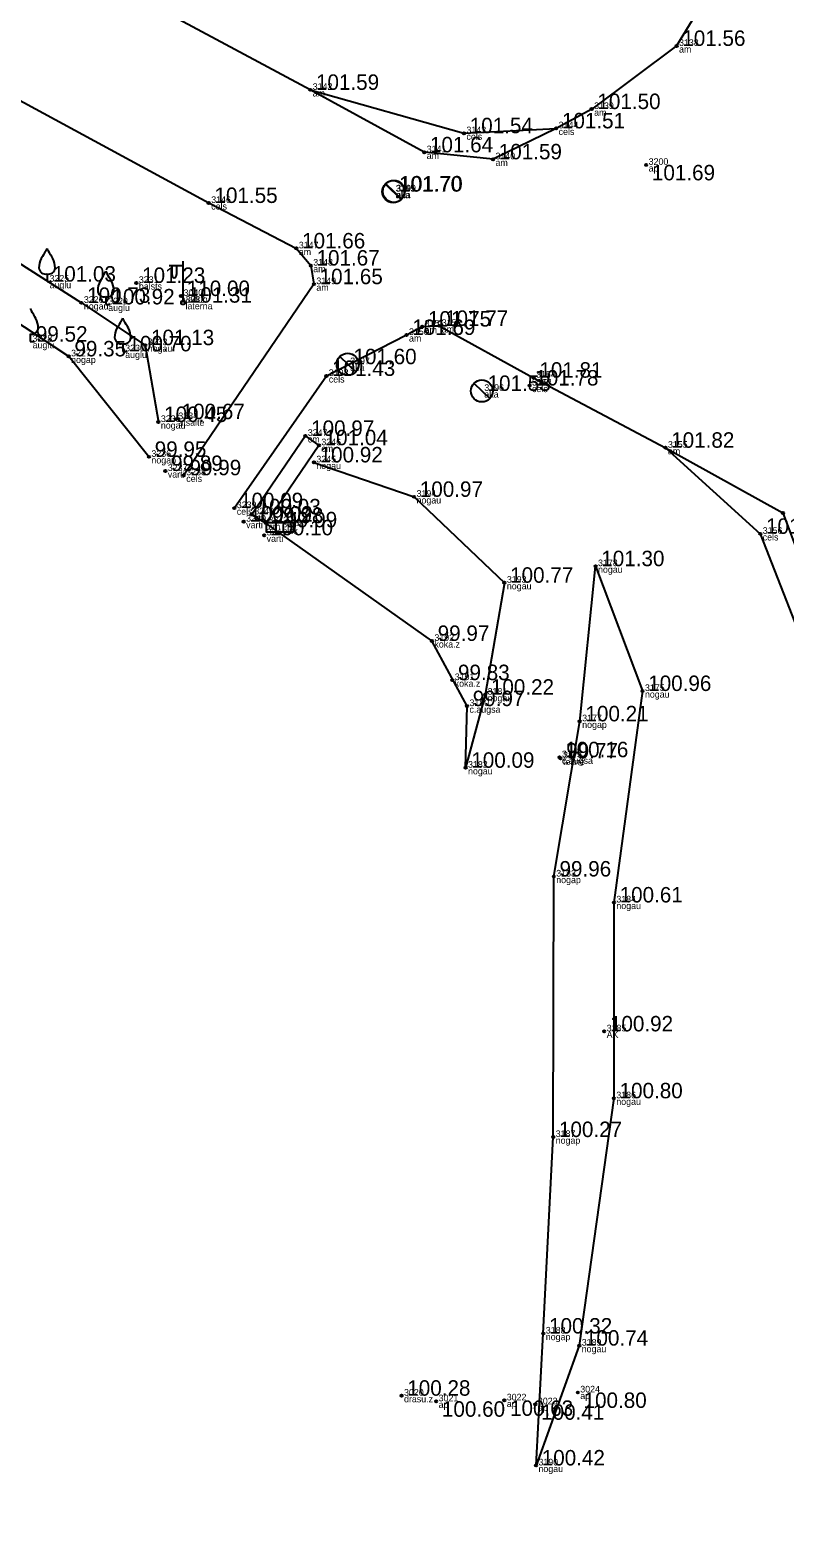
# Model space of a CAD drawing. Extents: x 614911 to 615803, y 262110 to 264311.
# Drawn here: x 615590.6 to 615624.8, y 263872.8 to 263941.1 of the extents above; entities that cross this region are included whole.
import ezdxf

# ---------------------------------------------------------------- set-up
doc = ezdxf.new("R2010")
doc.units = 0
for name, color, linetype in [('Default', 7, 'Continuous'), ('Level 1', 7, 'Continuous'), ('Level 12', 7, 'Continuous'), ('Level 18', 7, 'Continuous'), ('Level 31', 7, 'Continuous'), ('Level 37', 7, 'Continuous'), ('Level 44', 7, 'Continuous'), ('Level 53', 7, 'Continuous'), ('Level 54', 7, 'Continuous'), ('Level 55', 7, 'Continuous'), ('Level 57', 7, 'Continuous'), ('Level 58', 7, 'Continuous')]:
    doc.layers.add(name, color=color, linetype=linetype)

msp = doc.modelspace()

# ---------------------------------------------------------------- linework, layer by layer
at = {"layer": 'Default'}
msp.add_lwpolyline([(615610.362, 263907.693), (615610.428, 263910.487), (615608.837, 263913.441), (615601.311, 263918.774)], dxfattribs=at)
at = {"layer": 'Level 1'}
for p, q in [((615591.384, 263930.071), (615591.384, 263929.719)), ((615591.384, 263929.719), (615591.584, 263929.719)), ((615594.047, 263929.038), (615594.047, 263928.686)), ((615594.047, 263928.686), (615594.247, 263928.686)), ((615590.617, 263927.351), (615590.617, 263926.999)), ((615590.617, 263926.999), (615590.817, 263926.999)), ((615594.816, 263926.912), (615594.816, 263926.56)), ((615594.816, 263926.56), (615595.016, 263926.56))]:
    msp.add_line(p, q, dxfattribs=at)
for centre, radius, start, end in [((615591.908, 263930.344), 0.89, 151.75703, 179.91384), ((615604.009, 263923.323), 14.88, 148.48442, 149.99014), ((615590.967, 263931.357), 0.439, 324.38368, 341.71196), ((615591.801, 263931.357), 0.439, 198.28804, 215.61632), ((615578.759, 263923.323), 14.88, 30.00986, 31.51558), ((615590.86, 263930.344), 0.89, 0.08616, 28.24297), ((615591.308, 263930.35), 0.29, 181.07816, 285.2823), ((615591.46, 263930.35), 0.29, 254.7177, 358.92184), ((615606.672, 263922.29), 14.88, 148.48442, 149.99014), ((615593.63, 263930.324), 0.439, 324.38368, 341.71196), ((615594.464, 263930.324), 0.439, 198.28804, 215.61632), ((615581.422, 263922.29), 14.88, 30.00986, 31.51558), ((615594.571, 263929.311), 0.89, 151.75703, 179.91384), ((615593.971, 263929.317), 0.29, 181.07816, 285.2823), ((615594.123, 263929.317), 0.29, 254.7177, 358.92184), ((615593.523, 263929.311), 0.89, 0.08616, 28.24297), ((615591.034, 263928.637), 0.439, 198.28804, 215.61632), ((615577.992, 263920.603), 14.88, 30.00986, 31.51558), ((615590.093, 263927.624), 0.89, 0.08616, 28.24297), ((615607.441, 263920.164), 14.88, 148.48442, 149.99014), ((615594.399, 263928.198), 0.439, 324.38368, 341.71196), ((615595.233, 263928.198), 0.439, 198.28804, 215.61632), ((615582.191, 263920.164), 14.88, 30.00986, 31.51558), ((615590.693, 263927.63), 0.29, 254.7177, 358.92184), ((615595.34, 263927.185), 0.89, 151.75703, 179.91384), ((615594.292, 263927.185), 0.89, 0.08616, 28.24297), ((615594.74, 263927.191), 0.29, 181.07816, 285.2823), ((615594.892, 263927.191), 0.29, 254.7177, 358.92184)]:
    msp.add_arc(centre, radius, start, end, dxfattribs=at)
at = {"layer": 'Level 12'}
for p, q in [((615606.721, 263934.142), (615607.439, 263933.446)), ((615606.749, 263934.153), (615607.467, 263933.457)), ((615604.66, 263926.325), (615605.378, 263925.629)), ((615610.74, 263925.115), (615611.458, 263924.419))]:
    msp.add_line(p, q, dxfattribs=at)
for centre in [(615607.08, 263933.794), (615607.108, 263933.805), (615605.019, 263925.977), (615611.099, 263924.767)]:
    msp.add_circle(centre, 0.5, dxfattribs=at)
at = {"layer": 'Level 18'}
msp.add_lwpolyline([(615601.338, 263918.811), (615602.538, 263918.811), (615602.538, 263918.361), (615601.338, 263918.361)], close=True, dxfattribs=at)
at = {"layer": 'Level 31'}
msp.add_line((615615.538, 263909.797), (615616.256, 263916.827), dxfattribs=at)
for points in [[(615596.006, 263921.78), (615592.365, 263926.331), (615580.198, 263934.354), (615551.302, 263951.868)], [(615566.06, 263945.065), (615581.217, 263936.227), (615592.943, 263928.756), (615595.838, 263926.84), (615596.434, 263923.358)], [(615603.485, 263921.528), (615608.027, 263919.967), (615612.122, 263916.076), (615611.249, 263911.005), (615610.362, 263907.693)], [(615613.555, 263876.085), (615613.887, 263882.062), (615614.336, 263890.963), (615614.361, 263902.767), (615615.538, 263909.797)]]:
    msp.add_lwpolyline(points, dxfattribs=at)
at = {"layer": 'Level 37'}
for points in [[(615609.41, 263964.965), (615618.514, 263960.044), (615621.724, 263958.507), (615623.508, 263956.156), (615623.735, 263949.41), (615623.485, 263946.225), (615619.929, 263940.397), (615616.08, 263937.536), (615614.469, 263936.663), (615611.607, 263935.26), (615608.487, 263935.576), (615603.319, 263938.407), (615586.44, 263947.431), (615571.383, 263955.512), (615557.04, 263963.345), (615544.054, 263970.329), (615541.458, 263972.53), (615540.358, 263974.406), (615540.389, 263977.27), (615541.509, 263979.785)], [(615533.131, 263961.764), (615535.802, 263964.254), (615538.177, 263964.684), (615539.79, 263964.811), (615542.067, 263963.909), (615553.832, 263957.485), (615568.498, 263949.546), (615571.918, 263947.737), (615583.355, 263941.61), (615598.717, 263933.282), (615602.689, 263931.223), (615603.343, 263930.446), (615603.485, 263929.603), (615597.586, 263920.945)], [(615603.319, 263938.407), (615610.29, 263936.441), (615614.469, 263936.663)], [(615599.876, 263919.455), (615604.05, 263925.447), (615607.684, 263927.303), (615608.393, 263927.682), (615609.17, 263927.713), (615613.447, 263925.367), (615619.425, 263922.192), (615624.751, 263919.238), (615626.516, 263914.529), (615627.589, 263910.62), (615627.021, 263902.326), (615625.968, 263885.28), (615625.441, 263867.412), (615625.701, 263849.423), (615625.695, 263830.774), (615625.747, 263806.701), (615625.922, 263785.222), (615626.06, 263773.355), (615626.048, 263762.098), (615626.08, 263750.419), (615624.574, 263747.097), (615620.445, 263741.787), (615617.245, 263740.487), (615614.217, 263740.593)], [(615619.425, 263922.192), (615623.724, 263918.292), (615626.217, 263911.918), (615627.021, 263902.326)]]:
    msp.add_lwpolyline(points, dxfattribs=at)
msp.add_lwpolyline([(615603.711, 263922.306), (615603.098, 263922.73), (615600.672, 263919.175), (615601.311, 263918.774)], close=True, dxfattribs=at)
at = {"layer": 'Level 44'}
for p, q in [((615597.549, 263928.765), (615597.549, 263930.648)), ((615597.549, 263930.428), (615596.914, 263930.428)), ((615597.049, 263930.428), (615597.049, 263930.036)), ((615597.259, 263930.428), (615597.259, 263930.036))]:
    msp.add_line(p, q, dxfattribs=at)
msp.add_circle((615597.549, 263928.765), 0.09, dxfattribs=at)
msp.add_ellipse((615597.154, 263930.036), major_axis=(0, 0.151), ratio=0.695971, start_param=1.570796, end_param=4.712389, dxfattribs=at)
at = {"layer": 'Level 55'}
msp.add_lwpolyline([(615616.256, 263916.827), (615618.383, 263911.172), (615617.088, 263901.591), (615617.085, 263892.719), (615615.516, 263881.514), (615613.555, 263876.085)], dxfattribs=at)
at = {"layer": 'Level 57'}
for centre in [(615619.929, 263940.397), (615603.319, 263938.407), (615616.08, 263937.536), (615610.29, 263936.441), (615614.469, 263936.663), (615608.487, 263935.576), (615611.607, 263935.26), (615618.55, 263935.007), (615598.717, 263933.282), (615602.689, 263931.223), (615603.343, 263930.446), (615595.435, 263929.66), (615603.485, 263929.603), (615592.943, 263928.756), (615597.461, 263929.066), (615607.684, 263927.303), (615608.393, 263927.682), (615609.17, 263927.713), (615595.838, 263926.84), (615592.365, 263926.331), (615604.05, 263925.447), (615613.447, 263925.367), (615613.263, 263925.012), (615596.434, 263923.358), (615597.227, 263923.487), (615603.098, 263922.73), (615596.006, 263921.78), (615603.711, 263922.306), (615619.425, 263922.192), (615596.749, 263921.139), (615603.485, 263921.528), (615597.586, 263920.945), (615608.027, 263919.967), (615599.876, 263919.455), (615600.672, 263919.175), (615624.751, 263919.238), (615600.3, 263918.847), (615601.311, 263918.774), (615623.724, 263918.292), (615601.23, 263918.225), (615616.256, 263916.827), (615612.122, 263916.076), (615608.837, 263913.441), (615609.758, 263911.664), (615611.249, 263911.005), (615618.383, 263911.172), (615610.428, 263910.487), (615615.538, 263909.797), (615614.618, 263908.171), (615614.667, 263908.116), (615610.362, 263907.693), (615614.361, 263902.767), (615617.088, 263901.591), (615616.647, 263895.75), (615617.085, 263892.719), (615614.336, 263890.963), (615613.887, 263882.062), (615615.516, 263881.514), (615615.451, 263879.392), (615607.459, 263879.245), (615609.029, 263878.992), (615612.117, 263879.031), (615613.528, 263878.854), (615613.555, 263876.085)]:
    msp.add_circle(centre, 0.05, dxfattribs=at)
at = {"layer": 'Level 58'}
for centre in [(615619.929, 263940.397), (615603.319, 263938.407), (615616.08, 263937.536), (615610.29, 263936.441), (615614.469, 263936.663), (615608.487, 263935.576), (615611.607, 263935.26), (615618.55, 263935.007), (615598.717, 263933.282), (615602.689, 263931.223), (615603.343, 263930.446), (615595.435, 263929.66), (615603.485, 263929.603), (615592.943, 263928.756), (615597.461, 263929.066), (615607.684, 263927.303), (615608.393, 263927.682), (615609.17, 263927.713), (615595.838, 263926.84), (615592.365, 263926.331), (615604.05, 263925.447), (615613.447, 263925.367), (615613.263, 263925.012), (615596.434, 263923.358), (615597.227, 263923.487), (615603.098, 263922.73), (615596.006, 263921.78), (615603.711, 263922.306), (615619.425, 263922.192), (615596.749, 263921.139), (615603.485, 263921.528), (615597.586, 263920.945), (615608.027, 263919.967), (615599.876, 263919.455), (615600.672, 263919.175), (615624.751, 263919.238), (615600.3, 263918.847), (615601.311, 263918.774), (615623.724, 263918.292), (615601.23, 263918.225), (615616.256, 263916.827), (615612.122, 263916.076), (615608.837, 263913.441), (615609.758, 263911.664), (615611.249, 263911.005), (615618.383, 263911.172), (615610.428, 263910.487), (615615.538, 263909.797), (615614.618, 263908.171), (615614.667, 263908.116), (615610.362, 263907.693), (615614.361, 263902.767), (615617.088, 263901.591), (615616.647, 263895.75), (615617.085, 263892.719), (615614.336, 263890.963), (615613.887, 263882.062), (615615.516, 263881.514), (615615.451, 263879.392), (615607.459, 263879.245), (615609.029, 263878.992), (615612.117, 263879.031), (615613.528, 263878.854), (615613.555, 263876.085)]:
    msp.add_circle(centre, 0.05, dxfattribs=at)

# ---------------------------------------------------------------- texts
at = {"layer": 'Level 53'}
for s, p in [(' am', (615619.929, 263940.097)), (' am', (615603.319, 263938.107)), (' am', (615616.08, 263937.236)), (' cels', (615610.29, 263936.141)), (' cels', (615614.469, 263936.363)), (' am', (615608.487, 263935.276)), (' am', (615611.607, 263934.96)), (' ap', (615618.55, 263934.707)), (' aka', (615607.08, 263933.494)), (' aka', (615607.108, 263933.505)), (' cels', (615598.717, 263932.982)), (' am', (615602.689, 263930.923)), (' am', (615603.343, 263930.146)), (' auglu', (615591.384, 263929.419)), (' balsts', (615595.435, 263929.36)), (' am', (615603.485, 263929.303)), (' nogau', (615592.943, 263928.456)), (' auglu', (615594.047, 263928.386)), (' vaduh', (615597.461, 263928.766)), (' laterna', (615597.549, 263928.465)), (' am', (615607.684, 263927.003)), (' am', (615608.393, 263927.382)), (' am', (615609.17, 263927.413)), (' auglu', (615590.617, 263926.699)), (' auglu', (615594.816, 263926.26)), (' nogau', (615595.838, 263926.54)), (' nogap', (615592.365, 263926.031)), (' aka', (615605.019, 263925.677)), (' cels', (615604.05, 263925.147)), (' am', (615613.447, 263925.067)), (' aka', (615611.099, 263924.467)), (' cels', (615613.263, 263924.712)), (' nogau', (615596.434, 263923.058)), (' atsaite', (615597.227, 263923.187)), (' cm', (615603.098, 263922.43)), (' cm', (615603.711, 263922.006)), (' am', (615619.425, 263921.892)), (' nogap', (615596.006, 263921.48)), (' varti', (615596.749, 263920.839)), (' nogau', (615603.485, 263921.228)), (' cels', (615597.586, 263920.645)), (' nogau', (615608.027, 263919.667)), (' cels', (615599.876, 263919.155)), (' cm', (615600.672, 263918.875)), (' varti', (615600.3, 263918.547)), (' cm', (615601.311, 263918.474)), (' elsk', (615601.938, 263918.286)), (' varti', (615601.23, 263917.925)), (' cels', (615623.724, 263917.992)), (' nogau', (615616.256, 263916.527)), (' nogau', (615612.122, 263915.776)), (' koka.z', (615608.837, 263913.141)), (' koka.z', (615609.758, 263911.364)), (' nogau', (615611.249, 263910.705)), (' nogau', (615618.383, 263910.872)), (' c.augsa', (615610.428, 263910.187)), (' nogap', (615615.538, 263909.497)), (' c.augsa', (615614.618, 263907.871)), (' tekne', (615614.667, 263907.816)), (' nogau', (615610.362, 263907.393)), (' nogap', (615614.361, 263902.467)), (' nogau', (615617.088, 263901.291)), (' AK', (615616.647, 263895.45)), (' nogau', (615617.085, 263892.419)), (' nogap', (615614.336, 263890.663)), (' nogap', (615613.887, 263881.762)), (' nogau', (615615.516, 263881.214)), (' drasu.z', (615607.459, 263878.945)), (' ap', (615609.029, 263878.692)), (' ap', (615612.117, 263878.731)), (' ap', (615613.528, 263878.554)), (' ap', (615615.451, 263879.092)), (' nogau', (615613.555, 263875.785))]:
    msp.add_text(s, height=0.3, dxfattribs=at).set_placement(p)
at = {"layer": 'Level 54'}
for s, p in [(' 3138', (615619.929, 263940.397)), (' 3142', (615603.319, 263938.407)), (' 3139', (615616.08, 263937.536)), (' 3144', (615614.469, 263936.663)), (' 3143', (615610.29, 263936.441)), (' 3141', (615608.487, 263935.576)), (' 3140', (615611.607, 263935.26)), (' 3200', (615618.55, 263935.007)), (' 3145', (615607.08, 263933.794)), (' 3199', (615607.108, 263933.805)), (' 3146', (615598.717, 263933.282)), (' 3147', (615602.689, 263931.223)), (' 3148', (615603.343, 263930.446)), (' 3225', (615591.384, 263929.719)), (' 3231', (615595.435, 263929.66)), (' 3040', (615597.461, 263929.066)), (' 3149', (615603.485, 263929.603)), (' 3226', (615592.943, 263928.756)), (' 3229', (615594.047, 263928.686)), (' 3232', (615597.549, 263928.765)), (' 3151', (615608.393, 263927.682)), (' 3152', (615609.17, 263927.713)), (' 3228', (615590.617, 263926.999)), (' 3150', (615607.684, 263927.303)), (' 3227', (615592.365, 263926.331)), (' 3230', (615594.816, 263926.56)), (' 3233', (615595.838, 263926.84)), (' 3197', (615605.019, 263925.977)), (' 3198', (615604.05, 263925.447)), (' 3153', (615613.263, 263925.012)), (' 3154', (615613.447, 263925.367)), (' 3196', (615611.099, 263924.767)), (' 3234', (615597.227, 263923.487)), (' 3235', (615596.434, 263923.358)), (' 3247', (615603.098, 263922.73)), (' 3246', (615603.711, 263922.306)), (' 3155', (615619.425, 263922.192)), (' 3236', (615596.006, 263921.78)), (' 3245', (615603.485, 263921.528)), (' 3237', (615596.749, 263921.139)), (' 3238', (615597.586, 263920.945)), (' 3239', (615599.876, 263919.455)), (' 3194', (615608.027, 263919.967)), (' 3240', (615600.3, 263918.847)), (' 3243', (615600.672, 263919.175)), (' 3242', (615601.311, 263918.774)), (' 3241', (615601.23, 263918.225)), (' 3244', (615601.938, 263918.586)), (' 3156', (615623.724, 263918.292)), (' 3178', (615616.256, 263916.827)), (' 3193', (615612.122, 263916.076)), (' 3192', (615608.837, 263913.441)), (' 3191', (615609.758, 263911.664)), (' 3181', (615611.249, 263911.005)), (' 3175', (615618.383, 263911.172)), (' 3180', (615610.428, 263910.487)), (' 3177', (615615.538, 263909.797)), (' 3179', (615614.618, 263908.171)), (' 3176', (615614.667, 263908.116)), (' 3182', (615610.362, 263907.693)), (' 3183', (615614.361, 263902.767)), (' 3184', (615617.088, 263901.591)), (' 3185', (615616.647, 263895.75)), (' 3186', (615617.085, 263892.719)), (' 3187', (615614.336, 263890.963)), (' 3188', (615613.887, 263882.062)), (' 3189', (615615.516, 263881.514)), (' 3020', (615607.459, 263879.245)), (' 3024', (615615.451, 263879.392)), (' 3021', (615609.029, 263878.992)), (' 3022', (615612.117, 263879.031)), (' 3023', (615613.528, 263878.854)), (' 3190', (615613.555, 263876.085))]:
    msp.add_text(s, height=0.3, dxfattribs=at).set_placement(p)
at = {"layer": 'Level 58'}
for s, p in [(' 101.56', (615619.929, 263940.397)), (' 101.59', (615603.319, 263938.407)), (' 101.50', (615616.08, 263937.536)), (' 101.54', (615610.29, 263936.441)), (' 101.51', (615614.469, 263936.663)), (' 101.64', (615608.487, 263935.576)), (' 101.59', (615611.607, 263935.26)), (' 101.69', (615618.55, 263934.307)), (' 101.70', (615607.08, 263933.794)), (' 101.70', (615607.108, 263933.805)), (' 101.55', (615598.717, 263933.282)), (' 101.66', (615602.689, 263931.223)), (' 101.67', (615603.343, 263930.446)), (' 101.03', (615591.384, 263929.719)), (' 101.23', (615595.435, 263929.66)), (' 101.65', (615603.485, 263929.603)), (' 100.73', (615592.943, 263928.756)), (' 100.92', (615594.047, 263928.686)), (' 110.00', (615597.461, 263929.066)), (' 101.31', (615597.549, 263928.765)), (' 101.69', (615607.684, 263927.303)), (' 101.75', (615608.393, 263927.682)), (' 101.77', (615609.17, 263927.713)), (' 99.52', (615590.617, 263926.999)), (' 100.70', (615594.816, 263926.56)), (' 101.13', (615595.838, 263926.84)), (' 99.35', (615592.365, 263926.331)), (' 101.60', (615605.019, 263925.977)), (' 101.43', (615604.05, 263925.447)), (' 101.81', (615613.447, 263925.367)), (' 101.53', (615611.099, 263924.767)), (' 101.78', (615613.263, 263925.012)), (' 100.45', (615596.434, 263923.358)), (' 100.67', (615597.227, 263923.487)), (' 100.97', (615603.098, 263922.73)), (' 99.95', (615596.006, 263921.78)), (' 101.04', (615603.711, 263922.306)), (' 101.82', (615619.425, 263922.192)), (' 99.89', (615596.749, 263921.139)), (' 100.92', (615603.485, 263921.528)), (' 99.99', (615597.586, 263920.945)), (' 100.97', (615608.027, 263919.967)), (' 100.09', (615599.876, 263919.455)), (' 100.03', (615600.672, 263919.175)), (' 100.02', (615600.3, 263918.847)), (' 99.98', (615601.311, 263918.774)), (' 99.99', (615601.938, 263918.586)), (' 100.10', (615601.23, 263918.225)), (' 101.71', (615623.724, 263918.292)), (' 101.30', (615616.256, 263916.827)), (' 100.77', (615612.122, 263916.076)), (' 99.97', (615608.837, 263913.441)), (' 99.83', (615609.758, 263911.664)), (' 100.22', (615611.249, 263911.005)), (' 100.96', (615618.383, 263911.172)), (' 99.97', (615610.428, 263910.487)), (' 100.21', (615615.538, 263909.797)), (' 100.16', (615614.618, 263908.171)), (' 99.77', (615614.667, 263908.116)), (' 100.09', (615610.362, 263907.693)), (' 99.96', (615614.361, 263902.767)), (' 100.61', (615617.088, 263901.591)), (' 100.92', (615616.647, 263895.75)), (' 100.80', (615617.085, 263892.719)), (' 100.27', (615614.336, 263890.963)), (' 100.32', (615613.887, 263882.062)), (' 100.74', (615615.516, 263881.514)), (' 100.28', (615607.459, 263879.245)), (' 100.80', (615615.451, 263878.692)), (' 100.60', (615609.029, 263878.292)), (' 100.63', (615612.117, 263878.331)), (' 100.41', (615613.528, 263878.154)), (' 100.42', (615613.555, 263876.085))]:
    msp.add_text(s, height=0.7, dxfattribs=at).set_placement(p)

doc.saveas('drawing.dxf')
